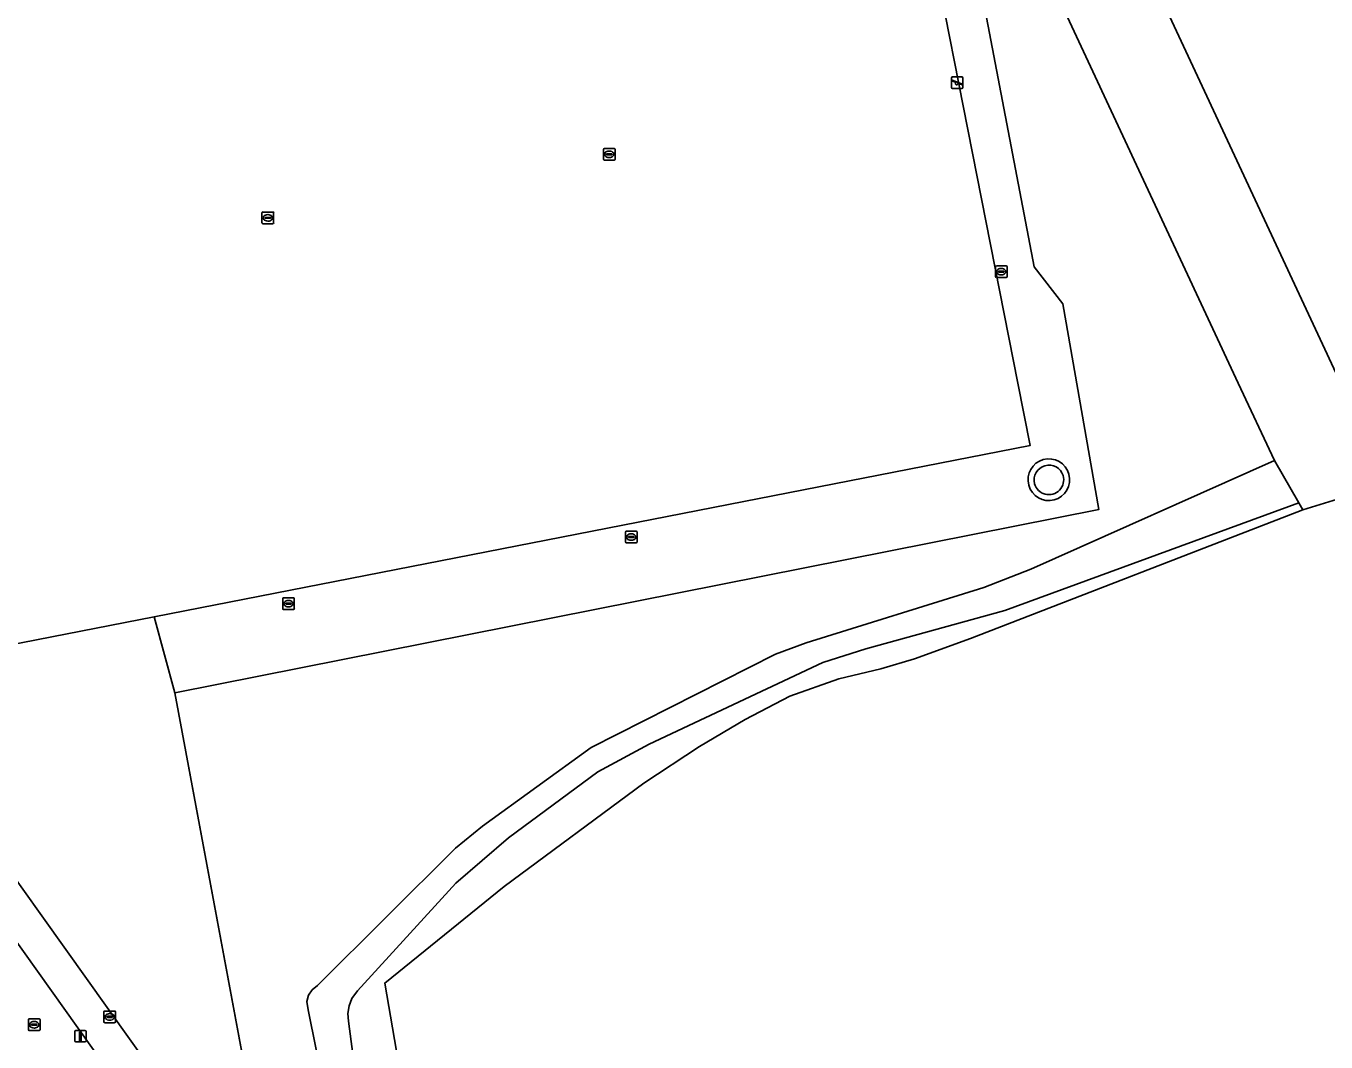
# Model space of a CAD drawing. Extents: x 160203 to 161530, y 379528 to 381797.
# Drawn here: x 161043.5 to 161155.4, y 380193.3 to 380280.7 of the extents above; entities that cross this region are included whole.
import ezdxf

# ---------------------------------------------------------------- set-up
doc = ezdxf.new("R2010")
doc.units = 0
for name, color, linetype in [('IMGEO_Groenvoorziening', 7, 'Continuous'), ('IMGEO_Hek', 7, 'Continuous'), ('IMGEO_Kolk', 7, 'Continuous'), ('IMGEO_Lichtmast', 7, 'Continuous'), ('IMGEO_Loofbos', 7, 'Continuous'), ('IMGEO_Rijbaan_lokaal_halfverhard', 7, 'Continuous'), ('IMGEO_Speelvoorziening', 7, 'Continuous'), ('IMGEO_Terreindeel_open', 7, 'Continuous'), ('IMGEO_Voetpad_open', 7, 'Continuous'), ('IMGEO_Waterleidingput', 7, 'Continuous')]:
    doc.layers.add(name, color=color, linetype=linetype)

msp = doc.modelspace()

# ---------------------------------------------------------------- linework, layer by layer
at = {"layer": 'IMGEO_Groenvoorziening'}
for points in [[(161065.78, 380431.15), (161073.03, 380386.41), (161083.33, 380388.39), (161085.54, 380377.02), (161085.98, 380375.24), (161091.44, 380376.36), (161104.77, 380311.85), (161106.06, 380305.22), (161117.52, 380307.51), (161128.87, 380250), (161129.92, 380244.63), (161054.54, 380229.91), (161056.31, 380223.36), (161135.83, 380239.13), (161132.73, 380256.82), (161130.28, 380260.02), (161123.44, 380295.75), (161122.32, 380305.45)], [(161065.89, 380158.05), (161068.35, 380158.51), (161068.23, 380159.05), (161066.75, 380158.75), (161065.95, 380162.64), (161065.33, 380165.64), (161059.94, 380175.62), (161055.2, 380184.37), (161006.2, 380253.16), (161001.84, 380259.17), (161000.19, 380258.71), (160999.98, 380259.51), (160999.3, 380259.33), (160998.64, 380262.78), (160998.48, 380263.55), (160972.75, 380258.47), (160974.5, 380249.63), (160935.42, 380241.95), (160927.66, 380240.48), (160993.96, 380147.55), (161000, 380115.94)], [(161079.19, 380170.28), (161074.37, 380198.38), (161084.65, 380206.7), (161096.66, 380215.57), (161101.45, 380218.75), (161105.4, 380221.07), (161109.23, 380223.06), (161113.46, 380224.55), (161117.07, 380225.41), (161119.97, 380226.28), (161124.8, 380228.02), (161153.4, 380239.09), (161153.05, 380239.7), (161127.75, 380230.45), (161115.78, 380227.13), (161112.09, 380225.96), (161097.13, 380218.94), (161092.71, 380216.56), (161085.02, 380210.87), (161080.49, 380206.98), (161072.02, 380197.72), (161071.55, 380197.04), (161071.32, 380196.41), (161071.21, 380195.76), (161071.25, 380195.09), (161072.82, 380183.09)]]:
    msp.add_lwpolyline(points, dxfattribs=at)
for points in [[(161131.53, 380388.18), (161109.16, 380385.37), (161118.08, 380341.95), (161123.04, 380335.89), (161127.66, 380327.76), (161130.25, 380321.13), (161136.96, 380292.27), (161157.27, 380248.68), (161166.99, 380251.71), (161180.56, 380204.96), (161212.11, 380215.85), (161206.89, 380230.98), (161214.45, 380233.59), (161214.03, 380235.52), (161213.33, 380250), (161213.14, 380254.07), (161208.11, 380270.05), (161196.61, 380282.55), (161182.13, 380295.16), (161171.08, 380310.5), (161156.56, 380336.8), (161144.38, 380360.41), (161136.01, 380377.53)], [(161129.92, 380244.63), (161128.87, 380250), (161117.52, 380307.51), (161106.06, 380305.22), (161019.39, 380287.98), (161026.9, 380250), (161031.76, 380225.46), (161054.54, 380229.91)], [(161056.31, 380223.36), (161054.54, 380229.91), (161031.76, 380225.46), (161030.03, 380224.92), (161058.03, 380185.69), (161065.75, 380172.72)]]:
    msp.add_lwpolyline(points, close=True, dxfattribs=at)
for centre, start, end in [((161131.54, 380241.7), 105.6762, 284.5793), ((161131.52, 380241.69), 285.1782, 105.0774)]:
    msp.add_arc(centre, 1.8, start, end, dxfattribs=at)
at = {"layer": 'IMGEO_Hek'}
for points in [[(161150.94, 380243.34), (161147.82, 380250), (161129.36, 380289.64), (161122.59, 380318.75), (161120.42, 380324.31), (161116.42, 380331.35), (161110.64, 380338.41), (161101.2, 380384.37), (161087.5, 380382.65)], [(161130.28, 380260.02), (161123.44, 380295.75)], [(161056.31, 380223.36), (161135.83, 380239.13), (161132.73, 380256.82)], [(161153.05, 380239.7), (161150.94, 380243.34)], [(161221.83, 380210.74), (161175.22, 380194.66), (161161.58, 380241.64), (161153.4, 380239.09)], [(161153.4, 380239.09), (161153.05, 380239.7)], [(161067.46, 380163.53), (161056.31, 380223.36)]]:
    msp.add_lwpolyline(points, dxfattribs=at)
at = {"layer": 'IMGEO_Kolk'}
for p, q in [((161050.2, 380195.05), (161050.2, 380195.9)), ((161050.27, 380195.97), (161051.13, 380195.97)), ((161051.2, 380195.9), (161051.2, 380195.05)), ((161051.13, 380194.97), (161050.27, 380194.97)), ((161050.46, 380195.47), (161050.46, 380195.48)), ((161050.5, 380195.52), (161050.9, 380195.52)), ((161050.9, 380195.43), (161050.5, 380195.43)), ((161050.71, 380195.19), (161050.68, 380195.19)), ((161050.69, 380195.75), (161050.71, 380195.75)), ((161050.94, 380195.48), (161050.94, 380195.47))]:
    msp.add_line(p, q, dxfattribs=at)
for points in [[(161050.2, 380195.05), (161050.2, 380195.9)], [(161050.27, 380195.97), (161051.13, 380195.97)], [(161051.2, 380195.9), (161051.2, 380195.05)], [(161051.13, 380194.97), (161050.27, 380194.97)]]:
    msp.add_lwpolyline(points, dxfattribs=at)
for centre, radius, start, end in [((161050.28, 380195.9), 0.0765, 91.552, 178.448), ((161050.28, 380195.9), 0.0765, 91.552, 178.448), ((161051.12, 380195.9), 0.0765, 1.552, 88.448), ((161051.12, 380195.9), 0.0765, 1.552, 88.448), ((161050.28, 380195.05), 0.0765, 181.552, 268.448), ((161050.28, 380195.05), 0.0765, 181.552, 268.448), ((161050.5, 380195.48), 0.0403, 85.8775, 175.7526), ((161050.49, 380195.47), 0.0366, 178.938, 274.7102), ((161050.9, 380195.48), 0.0386, 1.7309, 96.639), ((161050.9, 380195.47), 0.043, 264.8664, 352.4533), ((161051.12, 380195.05), 0.0765, 271.552, 358.448), ((161051.12, 380195.05), 0.0765, 271.552, 358.448)]:
    msp.add_arc(centre, radius, start, end, dxfattribs=at)
for centre, major_axis, ratio, start_param, end_param in [((161050.69, 380195.47), (-0.387, 0.002), 0.722429, 4.712389, 7.853982), ((161050.71, 380195.47), (-0.39, 0.002), 0.717154, 1.570796, 4.712389)]:
    msp.add_ellipse(centre, major_axis=major_axis, ratio=ratio, start_param=start_param, end_param=end_param, dxfattribs=at)
at = {"layer": 'IMGEO_Lichtmast'}
for p, q in [((161047.69, 380193.41), (161047.69, 380194.21)), ((161047.69, 380194.21), (161047.69, 380193.41)), ((161047.79, 380194.31), (161048.57, 380194.31)), ((161048.57, 380194.31), (161047.79, 380194.31)), ((161048.67, 380194.21), (161048.67, 380193.41)), ((161048.67, 380193.41), (161048.67, 380194.21)), ((161048.57, 380193.31), (161047.79, 380193.31)), ((161047.79, 380193.31), (161048.57, 380193.31))]:
    msp.add_line(p, q, dxfattribs=at)
msp.add_lwpolyline([(161048.1, 380194.18), (161048.26, 380194.18), (161048.26, 380193.43), (161048.1, 380193.43), (161048.1, 380194.18)], dxfattribs=at)
for centre, start, end in [((161047.79, 380194.21), 90, 180), ((161047.79, 380194.21), 90, 180), ((161048.57, 380194.21), 0, 90), ((161048.57, 380194.21), 360, 90), ((161047.79, 380193.41), 180, 270), ((161047.79, 380193.41), 180, 270), ((161048.57, 380193.41), 270, 0), ((161048.57, 380193.41), 270, 0)]:
    msp.add_arc(centre, 0.1, start, end, dxfattribs=at)
at = {"layer": 'IMGEO_Loofbos'}
for points in [[(161123.44, 380295.75), (161130.28, 380260.02), (161132.73, 380256.82), (161135.83, 380239.13), (161056.31, 380223.36), (161065.75, 380172.72)], [(161129.36, 380289.64), (161147.82, 380250), (161150.94, 380243.34), (161153.05, 380239.7), (161153.4, 380239.09), (161161.58, 380241.64), (161175.22, 380194.66), (161221.83, 380210.74), (161216.87, 380222.51), (161214.45, 380233.59), (161206.89, 380230.98), (161212.11, 380215.85), (161180.56, 380204.96), (161166.99, 380251.71), (161157.27, 380248.68), (161136.96, 380292.27)], [(161070.49, 380182.72), (161067.77, 380196.07), (161067.68, 380196.79), (161067.82, 380197.33), (161068.12, 380197.79), (161068.58, 380198.16), (161080.47, 380209.98), (161082.79, 380211.87), (161092.14, 380218.65), (161107.99, 380226.69), (161110.65, 380227.66), (161125.93, 380232.41), (161129.98, 380234.01), (161150.94, 380243.34), (161147.82, 380250), (161129.36, 380289.64)], [(161161.58, 380241.64), (161153.4, 380239.09), (161124.8, 380228.02), (161119.97, 380226.28), (161117.07, 380225.41), (161113.46, 380224.55), (161109.23, 380223.06), (161105.4, 380221.07), (161101.45, 380218.75), (161096.66, 380215.57), (161084.65, 380206.7), (161074.37, 380198.38), (161079.19, 380170.28), (161079.9, 380164.98), (161080.35, 380159.97), (161080.5, 380155.24), (161079.83, 380150.78), (161079.42, 380146.37), (161079.7, 380141.88), (161081.39, 380135.23)]]:
    msp.add_lwpolyline(points, dxfattribs=at)
at = {"layer": 'IMGEO_Rijbaan_lokaal_halfverhard'}
msp.add_lwpolyline([(161072.82, 380183.09), (161071.25, 380195.09), (161071.21, 380195.76), (161071.32, 380196.41), (161071.55, 380197.04), (161072.02, 380197.72), (161080.49, 380206.98), (161085.02, 380210.87), (161092.71, 380216.56), (161097.13, 380218.94), (161112.09, 380225.96), (161115.78, 380227.13), (161127.75, 380230.45), (161153.05, 380239.7), (161150.94, 380243.34), (161129.98, 380234.01), (161125.93, 380232.41), (161110.65, 380227.66), (161107.99, 380226.69), (161092.14, 380218.65), (161082.79, 380211.87), (161080.47, 380209.98), (161068.58, 380198.16), (161068.12, 380197.79), (161067.82, 380197.33), (161067.68, 380196.79), (161067.77, 380196.07), (161070.49, 380182.72)], dxfattribs=at)
at = {"layer": 'IMGEO_Speelvoorziening'}
for p, q in [((161123.25, 380276.36), (161124.04, 380276.36)), ((161124.04, 380276.36), (161123.25, 380276.36)), ((161123.15, 380275.46), (161123.15, 380276.26)), ((161123.15, 380276.26), (161123.15, 380275.46)), ((161123.53, 380275.89), (161123.2, 380276.02)), ((161123.22, 380276.08), (161124.1, 380275.73)), ((161124.04, 380275.36), (161123.25, 380275.36)), ((161123.25, 380275.36), (161124.04, 380275.36)), ((161124.07, 380275.67), (161123.73, 380275.81)), ((161124.14, 380276.26), (161124.14, 380275.46)), ((161124.14, 380275.46), (161124.14, 380276.26))]:
    msp.add_line(p, q, dxfattribs=at)
for centre, radius, start, end in [((161123.25, 380276.26), 0.1, 90, 180), ((161123.25, 380276.26), 0.1, 90, 180), ((161124.04, 380276.26), 0.1, 0, 90), ((161124.04, 380276.26), 0.1, 360, 90), ((161123.25, 380275.46), 0.1, 180, 270), ((161123.25, 380275.46), 0.1, 180, 270), ((161123.21, 380276.05), 0.0327, 68.078, 248.078), ((161123.61, 380275.8), 0.12, 130.9928, 5.1632), ((161124.04, 380275.46), 0.1, 270, 0), ((161124.04, 380275.46), 0.1, 270, 0), ((161124.08, 380275.7), 0.0327, 248.078, 68.078)]:
    msp.add_arc(centre, radius, start, end, dxfattribs=at)
at = {"layer": 'IMGEO_Terreindeel_open'}
for centre, radius, start, end in [((161131.54, 380241.7), 1.8, 105.6762, 284.5793), ((161131.54, 380241.67), 1.28, 17.5377, 194.3224), ((161131.54, 380241.67), 1.28, 17.5377, 194.3224), ((161131.52, 380241.69), 1.8, 285.1782, 105.0774), ((161131.53, 380241.69), 1.28, 195.3249, 16.5352), ((161131.53, 380241.69), 1.28, 195.3249, 16.5352)]:
    msp.add_arc(centre, radius, start, end, dxfattribs=at)
at = {"layer": 'IMGEO_Voetpad_open'}
msp.add_lwpolyline([(161006.2, 380253.16), (161055.2, 380184.37), (161059.94, 380175.62), (161065.33, 380165.64), (161065.95, 380162.64), (161066.75, 380158.75), (161068.23, 380159.05), (161068.26, 380159.06), (161070.26, 380159.47), (161071.91, 380159.81), (161071.1, 380163.73), (161070.66, 380165.9), (161070.5, 380166.69), (161069.45, 380166.5), (161065.75, 380172.72), (161065.75, 380172.72), (161058.03, 380185.69), (161030.03, 380224.92)], dxfattribs=at)
at = {"layer": 'IMGEO_Waterleidingput'}
for p, q in [((161093.2, 380269.27), (161093.2, 380270.13)), ((161093.27, 380270.2), (161094.12, 380270.2)), ((161093.45, 380269.69), (161093.45, 380269.71)), ((161093.89, 380269.66), (161093.49, 380269.66)), ((161093.5, 380269.74), (161093.89, 380269.74)), ((161093.68, 380269.98), (161093.71, 380269.98)), ((161093.94, 380269.71), (161093.94, 380269.69)), ((161094.2, 380270.13), (161094.2, 380269.27)), ((161094.12, 380269.2), (161093.27, 380269.2)), ((161093.71, 380269.42), (161093.68, 380269.42)), ((161063.81, 380263.8), (161063.81, 380264.66)), ((161063.89, 380264.73), (161064.74, 380264.73)), ((161064.07, 380264.22), (161064.07, 380264.24)), ((161064.11, 380264.27), (161064.51, 380264.27)), ((161064.51, 380264.19), (161064.11, 380264.19)), ((161064.3, 380264.51), (161064.33, 380264.51)), ((161064.56, 380264.24), (161064.56, 380264.22)), ((161064.81, 380264.66), (161064.81, 380263.8)), ((161064.74, 380263.73), (161063.89, 380263.73)), ((161064.32, 380263.95), (161064.3, 380263.95)), ((161126.93, 380259.17), (161126.93, 380260.03)), ((161127.01, 380260.1), (161127.86, 380260.1)), ((161127.19, 380259.59), (161127.19, 380259.61)), ((161127.23, 380259.64), (161127.63, 380259.64)), ((161127.42, 380259.88), (161127.45, 380259.88)), ((161127.68, 380259.61), (161127.68, 380259.59)), ((161127.93, 380260.03), (161127.93, 380259.17)), ((161127.86, 380259.1), (161127.01, 380259.1)), ((161127.63, 380259.56), (161127.23, 380259.56)), ((161127.44, 380259.32), (161127.42, 380259.32)), ((161095.09, 380236.34), (161095.09, 380237.19)), ((161095.16, 380237.26), (161096.02, 380237.26)), ((161096.09, 380237.19), (161096.09, 380236.34)), ((161096.02, 380236.26), (161095.16, 380236.26)), ((161095.35, 380236.76), (161095.35, 380236.77)), ((161095.39, 380236.81), (161095.79, 380236.81)), ((161095.79, 380236.72), (161095.39, 380236.72)), ((161095.58, 380237.04), (161095.6, 380237.04)), ((161095.6, 380236.48), (161095.58, 380236.48)), ((161095.83, 380236.77), (161095.83, 380236.76)), ((161065.59, 380230.61), (161065.59, 380231.46)), ((161065.67, 380231.53), (161066.52, 380231.53)), ((161066.52, 380230.53), (161065.67, 380230.53)), ((161065.85, 380231.03), (161065.85, 380231.04)), ((161065.89, 380231.08), (161066.29, 380231.08)), ((161066.29, 380230.99), (161065.89, 380230.99)), ((161066.08, 380231.31), (161066.11, 380231.31)), ((161066.1, 380230.75), (161066.08, 380230.75)), ((161066.34, 380231.04), (161066.34, 380231.03)), ((161066.59, 380231.46), (161066.59, 380230.61)), ((161043.71, 380194.37), (161043.71, 380195.22)), ((161043.78, 380195.29), (161044.63, 380195.29)), ((161043.96, 380194.79), (161043.96, 380194.8)), ((161044.4, 380194.75), (161044, 380194.75)), ((161044.01, 380194.84), (161044.4, 380194.84)), ((161044.19, 380195.07), (161044.22, 380195.07)), ((161044.45, 380194.8), (161044.45, 380194.79)), ((161044.71, 380195.22), (161044.71, 380194.37)), ((161044.63, 380194.29), (161043.78, 380194.29)), ((161044.22, 380194.51), (161044.19, 380194.51))]:
    msp.add_line(p, q, dxfattribs=at)
for points in [[(161093.2, 380269.27), (161093.2, 380270.13)], [(161093.27, 380270.2), (161094.12, 380270.2)], [(161094.2, 380270.13), (161094.2, 380269.27)], [(161094.12, 380269.2), (161093.27, 380269.2)], [(161063.81, 380263.8), (161063.81, 380264.66)], [(161063.89, 380264.73), (161064.74, 380264.73)], [(161064.81, 380264.66), (161064.81, 380263.8)], [(161064.74, 380263.73), (161063.89, 380263.73)], [(161126.93, 380259.17), (161126.93, 380260.03)], [(161127.01, 380260.1), (161127.86, 380260.1)], [(161127.93, 380260.03), (161127.93, 380259.17)], [(161127.86, 380259.1), (161127.01, 380259.1)], [(161095.09, 380236.34), (161095.09, 380237.19)], [(161095.16, 380237.26), (161096.02, 380237.26)], [(161096.09, 380237.19), (161096.09, 380236.34)], [(161096.02, 380236.26), (161095.16, 380236.26)], [(161065.59, 380230.61), (161065.59, 380231.46)], [(161065.67, 380231.53), (161066.52, 380231.53)], [(161066.52, 380230.53), (161065.67, 380230.53)], [(161066.59, 380231.46), (161066.59, 380230.61)], [(161043.71, 380194.37), (161043.71, 380195.22)], [(161043.78, 380195.29), (161044.63, 380195.29)], [(161044.71, 380195.22), (161044.71, 380194.37)], [(161044.63, 380194.29), (161043.78, 380194.29)]]:
    msp.add_lwpolyline(points, dxfattribs=at)
for centre, radius, start, end in [((161093.27, 380270.12), 0.0765, 91.552, 178.448), ((161093.27, 380270.12), 0.0765, 91.552, 178.448), ((161093.49, 380269.7), 0.0403, 85.8775, 175.7526), ((161093.49, 380269.69), 0.0366, 178.938, 274.7102), ((161093.9, 380269.7), 0.0386, 1.7309, 96.639), ((161093.9, 380269.7), 0.043, 264.8664, 352.4533), ((161094.12, 380270.12), 0.0765, 1.552, 88.448), ((161094.12, 380270.12), 0.0765, 1.552, 88.448), ((161093.27, 380269.28), 0.0765, 181.552, 268.448), ((161093.27, 380269.28), 0.0765, 181.552, 268.448), ((161094.12, 380269.28), 0.0765, 271.552, 358.448), ((161094.12, 380269.28), 0.0765, 271.552, 358.448), ((161063.89, 380264.66), 0.0765, 91.552, 178.448), ((161063.89, 380264.66), 0.0765, 91.552, 178.448), ((161064.11, 380264.23), 0.0403, 85.8775, 175.7526), ((161064.11, 380264.22), 0.0366, 178.938, 274.7102), ((161064.52, 380264.24), 0.0386, 1.7309, 96.639), ((161064.51, 380264.23), 0.043, 264.8664, 352.4533), ((161064.74, 380264.66), 0.0765, 1.552, 88.448), ((161064.74, 380264.66), 0.0765, 1.552, 88.448), ((161063.89, 380263.81), 0.0765, 181.552, 268.448), ((161063.89, 380263.81), 0.0765, 181.552, 268.448), ((161064.74, 380263.81), 0.0765, 271.552, 358.448), ((161064.74, 380263.81), 0.0765, 271.552, 358.448), ((161127.01, 380260.02), 0.0765, 91.552, 178.448), ((161127.01, 380260.02), 0.0765, 91.552, 178.448), ((161127.23, 380259.6), 0.0403, 85.8775, 175.7526), ((161127.23, 380259.59), 0.0366, 178.938, 274.7102), ((161127.64, 380259.6), 0.0386, 1.7309, 96.639), ((161127.63, 380259.6), 0.043, 264.8664, 352.4533), ((161127.86, 380260.02), 0.0765, 1.552, 88.448), ((161127.86, 380260.02), 0.0765, 1.552, 88.448), ((161127.01, 380259.18), 0.0765, 181.552, 268.448), ((161127.01, 380259.18), 0.0765, 181.552, 268.448), ((161127.86, 380259.18), 0.0765, 271.552, 358.448), ((161127.86, 380259.18), 0.0765, 271.552, 358.448), ((161095.17, 380237.19), 0.0765, 91.552, 178.448), ((161095.17, 380237.19), 0.0765, 91.552, 178.448), ((161096.01, 380237.19), 0.0765, 1.552, 88.448), ((161096.01, 380237.19), 0.0765, 1.552, 88.448), ((161095.17, 380236.34), 0.0765, 181.552, 268.448), ((161095.17, 380236.34), 0.0765, 181.552, 268.448), ((161095.39, 380236.77), 0.0403, 85.8775, 175.7526), ((161095.39, 380236.76), 0.0366, 178.938, 274.7102), ((161095.79, 380236.77), 0.0386, 1.7309, 96.639), ((161095.79, 380236.76), 0.043, 264.8664, 352.4533), ((161096.01, 380236.34), 0.0765, 271.552, 358.448), ((161096.01, 380236.34), 0.0765, 271.552, 358.448), ((161065.67, 380231.46), 0.0765, 91.552, 178.448), ((161065.67, 380231.46), 0.0765, 91.552, 178.448), ((161065.67, 380230.61), 0.0765, 181.552, 268.448), ((161065.67, 380230.61), 0.0765, 181.552, 268.448), ((161065.89, 380231.04), 0.0403, 85.8775, 175.7526), ((161065.89, 380231.03), 0.0366, 178.938, 274.7102), ((161066.3, 380231.04), 0.0386, 1.7309, 96.639), ((161066.29, 380231.03), 0.043, 264.8664, 352.4533), ((161066.52, 380231.46), 0.0765, 1.552, 88.448), ((161066.52, 380231.46), 0.0765, 1.552, 88.448), ((161066.52, 380230.61), 0.0765, 271.552, 358.448), ((161066.52, 380230.61), 0.0765, 271.552, 358.448), ((161043.78, 380195.22), 0.0765, 91.552, 178.448), ((161043.78, 380195.22), 0.0765, 91.552, 178.448), ((161044, 380194.8), 0.0403, 85.8775, 175.7526), ((161044, 380194.79), 0.0366, 178.938, 274.7102), ((161044.41, 380194.8), 0.0386, 1.7309, 96.639), ((161044.41, 380194.79), 0.043, 264.8664, 352.4533), ((161044.63, 380195.22), 0.0765, 1.552, 88.448), ((161044.63, 380195.22), 0.0765, 1.552, 88.448), ((161043.78, 380194.37), 0.0765, 181.552, 268.448), ((161043.78, 380194.37), 0.0765, 181.552, 268.448), ((161044.63, 380194.37), 0.0765, 271.552, 358.448), ((161044.63, 380194.37), 0.0765, 271.552, 358.448)]:
    msp.add_arc(centre, radius, start, end, dxfattribs=at)
for centre, major_axis, ratio, start_param, end_param in [((161093.68, 380269.7), (-0.387, 0.002), 0.722429, 4.712389, 7.853982), ((161093.71, 380269.7), (-0.39, 0.002), 0.717154, 1.570796, 4.712389), ((161064.3, 380264.23), (-0.387, 0.002), 0.722429, 4.712389, 7.853982), ((161064.32, 380264.23), (-0.39, 0.002), 0.717154, 1.570796, 4.712389), ((161127.42, 380259.6), (-0.387, 0.002), 0.722429, 4.712389, 7.853982), ((161127.44, 380259.6), (-0.39, 0.002), 0.717154, 1.570796, 4.712389), ((161095.58, 380236.76), (-0.387, 0.002), 0.722429, 4.712389, 7.853982), ((161095.6, 380236.76), (-0.39, 0.002), 0.717154, 1.570796, 4.712389), ((161066.08, 380231.03), (-0.387, 0.002), 0.722429, 4.712389, 7.853982), ((161066.1, 380231.03), (-0.39, 0.002), 0.717154, 1.570796, 4.712389), ((161044.19, 380194.79), (-0.387, 0.002), 0.722429, 4.712389, 7.853982), ((161044.22, 380194.79), (-0.39, 0.002), 0.717154, 1.570796, 4.712389)]:
    msp.add_ellipse(centre, major_axis=major_axis, ratio=ratio, start_param=start_param, end_param=end_param, dxfattribs=at)

doc.saveas('drawing.dxf')
